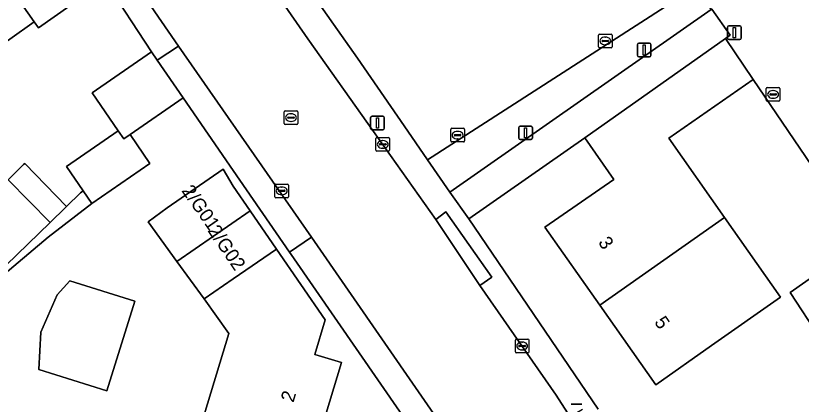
# Model space of a CAD drawing. Extents: x 161838 to 162344, y 381620 to 382160.
# Drawn here: x 161984.1 to 162041.6, y 381888.5 to 381917 of the extents above; entities that cross this region are included whole.
import ezdxf

# ---------------------------------------------------------------- set-up
doc = ezdxf.new("R2010")
doc.units = 0
for name, color, linetype in [('IMGEO_Erf', 7, 'Continuous'), ('IMGEO_Kolk', 7, 'Continuous'), ('IMGEO_Lichtmast', 7, 'Continuous'), ('IMGEO_Muur', 7, 'Continuous'), ('IMGEO_Pand', 7, 'Continuous'), ('IMGEO_Pand_nummerreeks', 7, 'Continuous'), ('IMGEO_Parkeervlak_gesloten', 7, 'Continuous'), ('IMGEO_Rijbaan_lokaal_open', 7, 'Continuous'), ('IMGEO_Rioolput', 7, 'Continuous'), ('IMGEO_Voetpad_halfverhard', 7, 'Continuous'), ('IMGEO_Voetpad_open', 7, 'Continuous')]:
    doc.layers.add(name, color=color, linetype=linetype)

msp = doc.modelspace()

# ---------------------------------------------------------------- linework, layer by layer
at = {"layer": 'IMGEO_Erf'}
for points in [[(161983.505, 381904.991), (161984.638, 381906.096), (161984.723, 381906.18), (161987.79, 381903.036), (161988.811, 381904.032), (161989.015, 381904.173), (161987.776, 381905.971), (161991.563, 381908.581), (161989.654, 381911.35), (161994.005, 381914.35), (161990.625, 381919.573), (161988.026, 381917.741), (161985.733, 381916.124), (161985.421, 381916.567), (161981.824, 381914.031)], [(162044.506, 381902.893), (162038.103, 381912.325), (162031.902, 381908.035), (162035.987, 381902.228), (162035.997, 381902.214), (162040.096, 381896.387), (162035.051, 381892.839), (162030.962, 381889.96), (162026.851, 381895.799), (162022.827, 381901.517), (162027.887, 381905.012), (162025.75, 381908.052), (162017.248, 381902.136), (162026.737, 381888.194)], [(162012.585, 381866.816), (162015.506, 381878.919), (162015.663, 381880.219), (162015.619, 381881.528), (162015.122, 381883.128), (162013.985, 381885.418), (162004.242, 381899.525), (162004.132, 381899.684), (162000, 381905.666), (161996.322, 381910.989), (161992.438, 381908.312), (161993.899, 381906.192), (161989.645, 381903.259), (161986.432, 381900.785), (161982.8, 381897.739)], [(161997.695, 381887.216), (161999.681, 381893.737), (161997.86, 381896.255), (161995.867, 381899.01), (161993.763, 381901.918), (161995.146, 381902.927), (161999.266, 381905.759), (162000, 381904.52), (162001.246, 381902.712), (162003.176, 381899.912), (162006.744, 381894.733), (162005.97, 381892.19), (162007.941, 381891.591), (162005.854, 381884.732)]]:
    msp.add_lwpolyline(points, dxfattribs=at)
for points in [[(162046.337, 381884.328), (162047.068, 381887.2), (162045.04, 381890.285), (162042.987, 381893.41), (162040.807, 381896.726), (162046.118, 381900.465), (162048.376, 381897.029), (162050.43, 381893.905), (162054.657, 381887.473), (162056.256, 381885.04), (162055.971, 381882.338), (162055.581, 381878.637), (162045.463, 381880.897)], [(161990.737, 381889.536), (161985.754, 381891.086), (161985.908, 381893.822), (161987.091, 381896.551), (161988.024, 381897.575), (161992.777, 381896.096)]]:
    msp.add_lwpolyline(points, close=True, dxfattribs=at)
at = {"layer": 'IMGEO_Kolk'}
for p, q in [((162026.762, 381914.731), (162026.762, 381915.583)), ((162026.837, 381915.657), (162027.689, 381915.657)), ((162027.021, 381915.151), (162027.021, 381915.163)), ((162027.064, 381915.2), (162027.462, 381915.2)), ((162027.25, 381915.437), (162027.275, 381915.437)), ((162027.505, 381915.163), (162027.505, 381915.151)), ((162027.763, 381915.583), (162027.763, 381914.731)), ((162027.689, 381914.657), (162026.837, 381914.657)), ((162027.459, 381915.114), (162027.061, 381915.114)), ((162027.273, 381914.877), (162027.248, 381914.877)), ((162039.128, 381911.741), (162039.98, 381911.741)), ((162039.053, 381910.815), (162039.053, 381911.667)), ((162039.312, 381911.235), (162039.312, 381911.247)), ((162039.75, 381911.198), (162039.352, 381911.198)), ((162039.355, 381911.284), (162039.753, 381911.284)), ((162039.541, 381911.521), (162039.566, 381911.521)), ((162039.796, 381911.247), (162039.796, 381911.235)), ((162040.054, 381911.667), (162040.054, 381910.815)), ((162039.98, 381910.741), (162039.128, 381910.741)), ((162039.564, 381910.961), (162039.539, 381910.961)), ((162015.937, 381907.831), (162015.937, 381908.683)), ((162016.012, 381908.757), (162016.864, 381908.757)), ((162016.196, 381908.251), (162016.196, 381908.263)), ((162016.239, 381908.3), (162016.637, 381908.3)), ((162016.425, 381908.537), (162016.45, 381908.537)), ((162016.68, 381908.263), (162016.68, 381908.251)), ((162016.938, 381908.683), (162016.938, 381907.831)), ((162010.454, 381907.153), (162010.454, 381908.005)), ((162010.529, 381908.079), (162011.381, 381908.079)), ((162010.942, 381907.859), (162010.967, 381907.859)), ((162011.455, 381908.005), (162011.455, 381907.153)), ((162016.864, 381907.757), (162016.012, 381907.757)), ((162016.634, 381908.214), (162016.236, 381908.214)), ((162016.448, 381907.977), (162016.423, 381907.977)), ((162010.713, 381907.573), (162010.713, 381907.585)), ((162011.151, 381907.536), (162010.753, 381907.536)), ((162010.756, 381907.622), (162011.154, 381907.622)), ((162010.965, 381907.299), (162010.94, 381907.299)), ((162011.197, 381907.585), (162011.197, 381907.573)), ((162011.381, 381907.079), (162010.529, 381907.079)), ((162003.052, 381903.75), (162003.052, 381904.602)), ((162003.127, 381904.676), (162003.979, 381904.676)), ((162003.354, 381904.219), (162003.752, 381904.219)), ((162003.54, 381904.456), (162003.565, 381904.456)), ((162004.053, 381904.602), (162004.053, 381903.75)), ((162003.979, 381903.676), (162003.127, 381903.676)), ((162003.311, 381904.17), (162003.311, 381904.182)), ((162003.749, 381904.133), (162003.351, 381904.133)), ((162003.563, 381903.896), (162003.538, 381903.896)), ((162003.795, 381904.182), (162003.795, 381904.17)), ((162020.742, 381893.312), (162021.594, 381893.312)), ((162020.667, 381892.386), (162020.667, 381893.238)), ((162020.926, 381892.806), (162020.926, 381892.818)), ((162021.364, 381892.769), (162020.966, 381892.769)), ((162020.969, 381892.855), (162021.367, 381892.855)), ((162021.155, 381893.092), (162021.18, 381893.092)), ((162021.41, 381892.818), (162021.41, 381892.806)), ((162021.668, 381893.238), (162021.668, 381892.386)), ((162021.594, 381892.312), (162020.742, 381892.312)), ((162021.178, 381892.532), (162021.153, 381892.532))]:
    msp.add_line(p, q, dxfattribs=at)
for points in [[(162026.762, 381914.731), (162026.762, 381915.583)], [(162026.837, 381915.657), (162027.689, 381915.657)], [(162027.763, 381915.583), (162027.763, 381914.731)], [(162027.689, 381914.657), (162026.837, 381914.657)], [(162039.128, 381911.741), (162039.98, 381911.741)], [(162039.053, 381910.815), (162039.053, 381911.667)], [(162040.054, 381911.667), (162040.054, 381910.815)], [(162039.98, 381910.741), (162039.128, 381910.741)], [(162015.937, 381907.831), (162015.937, 381908.683)], [(162016.012, 381908.757), (162016.864, 381908.757)], [(162016.938, 381908.683), (162016.938, 381907.831)], [(162010.454, 381907.153), (162010.454, 381908.005)], [(162010.529, 381908.079), (162011.381, 381908.079)], [(162011.455, 381908.005), (162011.455, 381907.153)], [(162016.864, 381907.757), (162016.012, 381907.757)], [(162011.381, 381907.079), (162010.529, 381907.079)], [(162003.052, 381903.75), (162003.052, 381904.602)], [(162003.127, 381904.676), (162003.979, 381904.676)], [(162004.053, 381904.602), (162004.053, 381903.75)], [(162003.979, 381903.676), (162003.127, 381903.676)], [(162020.742, 381893.312), (162021.594, 381893.312)], [(162020.667, 381892.386), (162020.667, 381893.238)], [(162021.668, 381893.238), (162021.668, 381892.386)], [(162021.594, 381892.312), (162020.742, 381892.312)]]:
    msp.add_lwpolyline(points, dxfattribs=at)
for centre, radius, start, end in [((162026.839, 381915.581), 0.0765, 91.55205, 178.44795), ((162026.839, 381915.581), 0.0765, 91.55205, 178.44795), ((162027.061, 381915.16), 0.0403, 85.87752, 175.75265), ((162027.058, 381915.15), 0.0366, 178.93798, 274.71019), ((162027.462, 381915.157), 0.043, 264.86636, 352.45326), ((162027.466, 381915.162), 0.0386, 1.73085, 96.63898), ((162027.687, 381915.581), 0.0765, 1.55205, 88.44795), ((162027.687, 381915.581), 0.0765, 1.55205, 88.44795), ((162026.839, 381914.733), 0.0765, 181.55205, 268.44795), ((162026.839, 381914.733), 0.0765, 181.55205, 268.44795), ((162027.687, 381914.733), 0.0765, 271.55205, 358.44795), ((162027.687, 381914.733), 0.0765, 271.55205, 358.44795), ((162039.13, 381911.665), 0.0765, 91.55205, 178.44795), ((162039.13, 381911.665), 0.0765, 91.55205, 178.44795), ((162039.978, 381911.665), 0.0765, 1.55205, 88.44795), ((162039.978, 381911.665), 0.0765, 1.55205, 88.44795), ((162039.352, 381911.244), 0.0403, 85.87752, 175.75265), ((162039.349, 381911.234), 0.0366, 178.93798, 274.71019), ((162039.753, 381911.241), 0.043, 264.86636, 352.45326), ((162039.757, 381911.246), 0.0386, 1.73085, 96.63898), ((162039.13, 381910.817), 0.0765, 181.55205, 268.44795), ((162039.13, 381910.817), 0.0765, 181.55205, 268.44795), ((162039.978, 381910.817), 0.0765, 271.55205, 358.44795), ((162039.978, 381910.817), 0.0765, 271.55205, 358.44795), ((162016.014, 381908.681), 0.0765, 91.55205, 178.44795), ((162016.014, 381908.681), 0.0765, 91.55205, 178.44795), ((162016.236, 381908.26), 0.0403, 85.87752, 175.75265), ((162016.233, 381908.25), 0.0366, 178.93798, 274.71019), ((162016.637, 381908.257), 0.043, 264.86636, 352.45326), ((162016.641, 381908.262), 0.0386, 1.73085, 96.63898), ((162016.862, 381908.681), 0.0765, 1.55205, 88.44795), ((162016.862, 381908.681), 0.0765, 1.55205, 88.44795), ((162010.531, 381908.003), 0.0765, 91.55205, 178.44795), ((162010.531, 381908.003), 0.0765, 91.55205, 178.44795), ((162011.379, 381908.003), 0.0765, 1.55205, 88.44795), ((162011.379, 381908.003), 0.0765, 1.55205, 88.44795), ((162016.014, 381907.833), 0.0765, 181.55205, 268.44795), ((162016.014, 381907.833), 0.0765, 181.55205, 268.44795), ((162016.862, 381907.833), 0.0765, 271.55205, 358.44795), ((162016.862, 381907.833), 0.0765, 271.55205, 358.44795), ((162010.531, 381907.155), 0.0765, 181.55205, 268.44795), ((162010.531, 381907.155), 0.0765, 181.55205, 268.44795), ((162010.753, 381907.582), 0.0403, 85.87752, 175.75265), ((162010.75, 381907.572), 0.0366, 178.93798, 274.71019), ((162011.154, 381907.579), 0.043, 264.86636, 352.45326), ((162011.158, 381907.584), 0.0386, 1.73085, 96.63898), ((162011.379, 381907.155), 0.0765, 271.55205, 358.44795), ((162011.379, 381907.155), 0.0765, 271.55205, 358.44795), ((162003.129, 381904.6), 0.0765, 91.55205, 178.44795), ((162003.129, 381904.6), 0.0765, 91.55205, 178.44795), ((162003.351, 381904.179), 0.0403, 85.87752, 175.75265), ((162003.756, 381904.181), 0.0386, 1.73085, 96.63898), ((162003.977, 381904.6), 0.0765, 1.55205, 88.44795), ((162003.977, 381904.6), 0.0765, 1.55205, 88.44795), ((162003.129, 381903.752), 0.0765, 181.55205, 268.44795), ((162003.129, 381903.752), 0.0765, 181.55205, 268.44795), ((162003.348, 381904.169), 0.0366, 178.93798, 274.71019), ((162003.752, 381904.176), 0.043, 264.86636, 352.45326), ((162003.977, 381903.752), 0.0765, 271.55205, 358.44795), ((162003.977, 381903.752), 0.0765, 271.55205, 358.44795), ((162020.744, 381893.236), 0.0765, 91.55205, 178.44795), ((162020.744, 381893.236), 0.0765, 91.55205, 178.44795), ((162021.592, 381893.236), 0.0765, 1.55205, 88.44795), ((162021.592, 381893.236), 0.0765, 1.55205, 88.44795), ((162020.966, 381892.815), 0.0403, 85.87752, 175.75265), ((162020.963, 381892.805), 0.0366, 178.93798, 274.71019), ((162021.367, 381892.812), 0.043, 264.86636, 352.45326), ((162021.371, 381892.817), 0.0386, 1.73085, 96.63898), ((162020.744, 381892.388), 0.0765, 181.55205, 268.44795), ((162020.744, 381892.388), 0.0765, 181.55205, 268.44795), ((162021.592, 381892.388), 0.0765, 271.55205, 358.44795), ((162021.592, 381892.388), 0.0765, 271.55205, 358.44795)]:
    msp.add_arc(centre, radius, start, end, dxfattribs=at)
for centre, major_axis, ratio, start_param, end_param in [((162027.249, 381915.157), (-0.387, 0.002), 0.722429, 4.712389, 7.853982), ((162027.274, 381915.157), (-0.39, 0.002), 0.717154, 1.570796, 4.712389), ((162039.54, 381911.241), (-0.387, 0.002), 0.722429, 4.712389, 7.853982), ((162039.565, 381911.241), (-0.39, 0.002), 0.717154, 1.570796, 4.712389), ((162016.424, 381908.257), (-0.387, 0.002), 0.722429, 4.712389, 7.853982), ((162016.449, 381908.257), (-0.39, 0.002), 0.717154, 1.570796, 4.712389), ((162010.941, 381907.579), (-0.387, 0.002), 0.722429, 4.712389, 7.853982), ((162010.966, 381907.579), (-0.39, 0.002), 0.717154, 1.570796, 4.712389), ((162003.539, 381904.176), (-0.387, 0.002), 0.722429, 4.712389, 7.853982), ((162003.564, 381904.176), (-0.39, 0.002), 0.717154, 1.570796, 4.712389), ((162021.154, 381892.812), (-0.387, 0.002), 0.722429, 4.712389, 7.853982), ((162021.179, 381892.812), (-0.39, 0.002), 0.717154, 1.570796, 4.712389)]:
    msp.add_ellipse(centre, major_axis=major_axis, ratio=ratio, start_param=start_param, end_param=end_param, dxfattribs=at)
at = {"layer": 'IMGEO_Lichtmast'}
for p, q in [((162036.218, 381915.369), (162036.218, 381916.169)), ((162036.218, 381916.169), (162036.218, 381915.369)), ((162036.318, 381916.269), (162037.108, 381916.269)), ((162037.108, 381916.269), (162036.318, 381916.269)), ((162037.208, 381916.169), (162037.208, 381915.369)), ((162037.208, 381915.369), (162037.208, 381916.169)), ((162037.108, 381915.269), (162036.318, 381915.269)), ((162036.318, 381915.269), (162037.108, 381915.269)), ((162029.613, 381914.1), (162029.613, 381914.9)), ((162029.613, 381914.9), (162029.613, 381914.1)), ((162029.713, 381915), (162030.503, 381915)), ((162030.503, 381915), (162029.713, 381915)), ((162030.603, 381914.9), (162030.603, 381914.1)), ((162030.603, 381914.1), (162030.603, 381914.9)), ((162030.503, 381914), (162029.713, 381914)), ((162029.713, 381914), (162030.503, 381914)), ((162010.066, 381908.747), (162010.066, 381909.547)), ((162010.066, 381909.547), (162010.066, 381908.747)), ((162010.166, 381909.647), (162010.956, 381909.647)), ((162010.956, 381909.647), (162010.166, 381909.647)), ((162011.056, 381909.547), (162011.056, 381908.747)), ((162011.056, 381908.747), (162011.056, 381909.547)), ((162020.927, 381908.027), (162020.927, 381908.827)), ((162020.927, 381908.827), (162020.927, 381908.027)), ((162021.027, 381908.927), (162021.817, 381908.927)), ((162021.817, 381908.927), (162021.027, 381908.927)), ((162021.917, 381908.827), (162021.917, 381908.027)), ((162021.917, 381908.027), (162021.917, 381908.827)), ((162010.956, 381908.647), (162010.166, 381908.647)), ((162010.166, 381908.647), (162010.956, 381908.647)), ((162021.817, 381907.927), (162021.027, 381907.927)), ((162021.027, 381907.927), (162021.817, 381907.927)), ((162024.756, 381888.542), (162025.546, 381888.542)), ((162025.546, 381888.542), (162024.756, 381888.542))]:
    msp.add_line(p, q, dxfattribs=at)
for points in [[(162036.638, 381916.144), (162036.788, 381916.144), (162036.788, 381915.394), (162036.638, 381915.394), (162036.638, 381916.144)], [(162030.033, 381914.875), (162030.183, 381914.875), (162030.183, 381914.125), (162030.033, 381914.125), (162030.033, 381914.875)], [(162010.486, 381909.522), (162010.636, 381909.522), (162010.636, 381908.772), (162010.486, 381908.772), (162010.486, 381909.522)], [(162021.347, 381908.802), (162021.497, 381908.802), (162021.497, 381908.052), (162021.347, 381908.052), (162021.347, 381908.802)]]:
    msp.add_lwpolyline(points, dxfattribs=at)
for centre, start, end in [((162036.318, 381916.169), 90, 180), ((162036.318, 381916.169), 90, 180), ((162037.108, 381916.169), 0, 90), ((162037.108, 381916.169), 360, 90), ((162036.318, 381915.369), 180, 270), ((162036.318, 381915.369), 180, 270), ((162037.108, 381915.369), 270, 0), ((162037.108, 381915.369), 270, 0), ((162029.713, 381914.9), 90, 180), ((162029.713, 381914.9), 90, 180), ((162030.503, 381914.9), 0, 90), ((162030.503, 381914.9), 360, 90), ((162029.713, 381914.1), 180, 270), ((162029.713, 381914.1), 180, 270), ((162030.503, 381914.1), 270, 0), ((162030.503, 381914.1), 270, 0), ((162010.166, 381909.547), 90, 180), ((162010.166, 381909.547), 90, 180), ((162010.956, 381909.547), 0, 90), ((162010.956, 381909.547), 360, 90), ((162021.027, 381908.827), 90, 180), ((162021.027, 381908.827), 90, 180), ((162021.817, 381908.827), 0, 90), ((162021.817, 381908.827), 360, 90), ((162010.166, 381908.747), 180, 270), ((162010.166, 381908.747), 180, 270), ((162010.956, 381908.747), 270, 0), ((162010.956, 381908.747), 270, 0), ((162021.027, 381908.027), 180, 270), ((162021.027, 381908.027), 180, 270), ((162021.817, 381908.027), 270, 0), ((162021.817, 381908.027), 270, 0)]:
    msp.add_arc(centre, 0.1, start, end, dxfattribs=at)
at = {"layer": 'IMGEO_Muur'}
for points in [[(161994.005, 381914.35), (161990.625, 381919.573)], [(162005.116, 381919.57), (162009.099, 381913.886)], [(162038.103, 381912.325), (162044.506, 381902.893)], [(162012.533, 381908.931), (162014.227, 381906.459)]]:
    msp.add_lwpolyline(points, dxfattribs=at)
at = {"layer": 'IMGEO_Pand'}
for points in [[(161985.421, 381916.567), (161985.733, 381916.124), (161988.026, 381917.741), (161990.625, 381919.573), (161984.206, 381928.679), (161979.313, 381925.229)], [(161979.313, 381925.229), (161974.578, 381921.891), (161980.415, 381915.939), (161980.569, 381915.731), (161981.776, 381914.096), (161981.824, 381914.031), (161985.421, 381916.567)], [(162025.75, 381908.052), (162036.064, 381915.328), (162036.407, 381915.571), (162035.065, 381917.486), (162035.022, 381917.456), (162015.873, 381904.079), (162017.248, 381902.136)], [(162038.103, 381912.325), (162036.064, 381915.328), (162025.75, 381908.052), (162027.887, 381905.012), (162022.827, 381901.517), (162026.851, 381895.799), (162035.987, 381902.228), (162031.902, 381908.035)], [(161991.563, 381908.581), (161991.973, 381907.988), (161992.438, 381908.312), (161996.322, 381910.989), (161994.422, 381913.745), (161994.005, 381914.35), (161989.654, 381911.35)], [(161992.438, 381908.312), (161991.973, 381907.988), (161991.563, 381908.581), (161987.776, 381905.971), (161989.015, 381904.173), (161989.645, 381903.259), (161993.899, 381906.192)], [(161983.505, 381904.991), (161986.575, 381901.85), (161987.705, 381902.952), (161987.79, 381903.036), (161984.723, 381906.18), (161984.638, 381906.096)], [(162001.246, 381902.712), (162000, 381904.52), (161999.266, 381905.759), (161995.146, 381902.927), (161993.763, 381901.918), (161995.867, 381899.01)], [(161980.309, 381901.873), (161983.343, 381898.697), (161986.575, 381901.85), (161983.505, 381904.991), (161983.157, 381904.652)], [(161997.86, 381896.255), (162000, 381897.727), (162003.176, 381899.912), (162001.246, 381902.712), (161995.867, 381899.01)], [(162035.997, 381902.214), (162035.987, 381902.228), (162026.851, 381895.799), (162030.962, 381889.96), (162035.051, 381892.839), (162040.096, 381896.387)], [(162042.987, 381893.41), (162048.376, 381897.029), (162046.118, 381900.465), (162040.807, 381896.726)], [(161997.86, 381896.255), (161999.681, 381893.737), (161997.695, 381887.216), (162000, 381886.514), (162005.854, 381884.732), (162007.941, 381891.591), (162005.97, 381892.19), (162006.744, 381894.733), (162003.176, 381899.912), (162000, 381897.727)], [(161990.737, 381889.536), (161992.777, 381896.096), (161988.024, 381897.575), (161987.091, 381896.551), (161985.908, 381893.822), (161985.754, 381891.086)]]:
    msp.add_lwpolyline(points, close=True, dxfattribs=at)
at = {"layer": 'IMGEO_Parkeervlak_gesloten'}
msp.add_lwpolyline([(162033.352, 381933.267), (162031.394, 381936.463), (162029.183, 381935.015), (162005.116, 381919.57), (162009.099, 381913.886), (162012.533, 381908.931), (162014.227, 381906.459), (162031.65, 381917.659), (162028.903, 381921.875), (162030.967, 381923.349), (162035.022, 381917.456), (162035.065, 381917.486), (162036.407, 381915.571), (162036.064, 381915.328), (162038.103, 381912.325), (162044.506, 381902.893), (162058.126, 381911.732), (162056.285, 381914.527), (162052.024, 381911.928), (162049.187, 381916.36), (162053.475, 381918.951), (162046.135, 381930.265), (162042.368, 381927.965)], dxfattribs=at)
at = {"layer": 'IMGEO_Rijbaan_lokaal_open'}
for points in [[(162024.48, 381887.904), (162023.67, 381889.204), (162018.077, 381897.245), (162014.832, 381902.075), (162010.266, 381908.536), (162005.472, 381915.32), (161992.276, 381934.334), (161991.704, 381935.158)], [(161984.055, 381932.119), (161985.7, 381929.725), (161995.982, 381914.769), (162005.739, 381900.791), (162016.258, 381885.569)]]:
    msp.add_lwpolyline(points, dxfattribs=at)
at = {"layer": 'IMGEO_Rioolput'}
for p, q in [((162003.731, 381909.114), (162003.731, 381909.966)), ((162003.806, 381910.04), (162004.658, 381910.04)), ((162004.732, 381909.966), (162004.732, 381909.114)), ((162003.99, 381909.534), (162003.99, 381909.546)), ((162004.428, 381909.497), (162004.03, 381909.497)), ((162004.033, 381909.583), (162004.431, 381909.583)), ((162004.219, 381909.82), (162004.244, 381909.82)), ((162004.474, 381909.546), (162004.474, 381909.534)), ((162004.658, 381909.04), (162003.806, 381909.04)), ((162004.242, 381909.26), (162004.217, 381909.26))]:
    msp.add_line(p, q, dxfattribs=at)
for points in [[(162003.731, 381909.114), (162003.731, 381909.966)], [(162003.806, 381910.04), (162004.658, 381910.04)], [(162004.732, 381909.966), (162004.732, 381909.114)], [(162004.658, 381909.04), (162003.806, 381909.04)]]:
    msp.add_lwpolyline(points, dxfattribs=at)
for centre, radius, start, end in [((162003.808, 381909.964), 0.0765, 91.55205, 178.44795), ((162003.808, 381909.964), 0.0765, 91.55205, 178.44795), ((162004.656, 381909.964), 0.0765, 1.55205, 88.44795), ((162004.656, 381909.964), 0.0765, 1.55205, 88.44795), ((162004.03, 381909.543), 0.0403, 85.87752, 175.75265), ((162004.027, 381909.533), 0.0366, 178.93798, 274.71019), ((162004.431, 381909.54), 0.043, 264.86636, 352.45326), ((162004.435, 381909.545), 0.0386, 1.73085, 96.63898), ((162003.808, 381909.116), 0.0765, 181.55205, 268.44795), ((162003.808, 381909.116), 0.0765, 181.55205, 268.44795), ((162004.656, 381909.116), 0.0765, 271.55205, 358.44795), ((162004.656, 381909.116), 0.0765, 271.55205, 358.44795)]:
    msp.add_arc(centre, radius, start, end, dxfattribs=at)
for centre, major_axis, ratio, start_param, end_param in [((162004.218, 381909.54), (-0.387, 0.002), 0.722429, 4.712389, 7.853982), ((162004.243, 381909.54), (-0.39, 0.002), 0.717154, 1.570796, 4.712389)]:
    msp.add_ellipse(centre, major_axis=major_axis, ratio=ratio, start_param=start_param, end_param=end_param, dxfattribs=at)
at = {"layer": 'IMGEO_Voetpad_halfverhard'}
msp.add_lwpolyline([(161982.8, 381897.739), (161986.432, 381900.785), (161989.645, 381903.259), (161989.015, 381904.173), (161988.811, 381904.032), (161987.79, 381903.036), (161987.705, 381902.952), (161986.575, 381901.85), (161983.343, 381898.697)], dxfattribs=at)
at = {"layer": 'IMGEO_Voetpad_open'}
for points in [[(161992.276, 381934.334), (162005.472, 381915.32), (162010.266, 381908.536), (162014.832, 381902.075), (162015.58, 381902.649), (162018.946, 381897.86), (162018.077, 381897.245), (162023.67, 381889.204), (162024.48, 381887.904), (162024.636, 381887.632), (162025.594, 381888.196)], [(162026.737, 381888.194), (162017.248, 381902.136), (162015.873, 381904.079), (162014.227, 381906.459), (162012.533, 381908.931), (162009.099, 381913.886), (162005.116, 381919.57)], [(162016.258, 381885.569), (162005.739, 381900.791), (162004.132, 381899.684), (162004.242, 381899.525), (162013.985, 381885.418), (162015.122, 381883.128), (162015.619, 381881.528), (162015.663, 381880.219), (162015.506, 381878.919), (162012.585, 381866.816), (162006.057, 381838.422), (162000, 381811.259), (161993.909, 381784.124)]]:
    msp.add_lwpolyline(points, dxfattribs=at)
for points in [[(161985.7, 381929.725), (161984.206, 381928.679), (161990.625, 381919.573), (161994.005, 381914.35), (161994.422, 381913.745), (161995.982, 381914.769)], [(162035.022, 381917.456), (162030.967, 381923.349), (162028.903, 381921.875), (162031.65, 381917.659), (162014.227, 381906.459), (162015.873, 381904.079)], [(161996.322, 381910.989), (162000, 381905.666), (162004.132, 381899.684), (162005.739, 381900.791), (161995.982, 381914.769), (161994.422, 381913.745)], [(162018.077, 381897.245), (162018.946, 381897.86), (162015.58, 381902.649), (162014.832, 381902.075)]]:
    msp.add_lwpolyline(points, close=True, dxfattribs=at)

# ---------------------------------------------------------------- texts
at = {"layer": 'IMGEO_Pand_nummerreeks'}
for s, rotation, p in [('2/G01', 304.99202, (161996.178, 381904.181)), ('2/G02', 304.2157, (161998.092, 381901.259)), ('3', 305.14355, (162026.699, 381900.393)), ('5', 305.14355, (162030.809, 381894.555)), ('2', 73.07648, (162004.406, 381888.63))]:
    msp.add_text(s, height=1, rotation=rotation, dxfattribs=at).set_placement(p)

doc.saveas('drawing.dxf')
